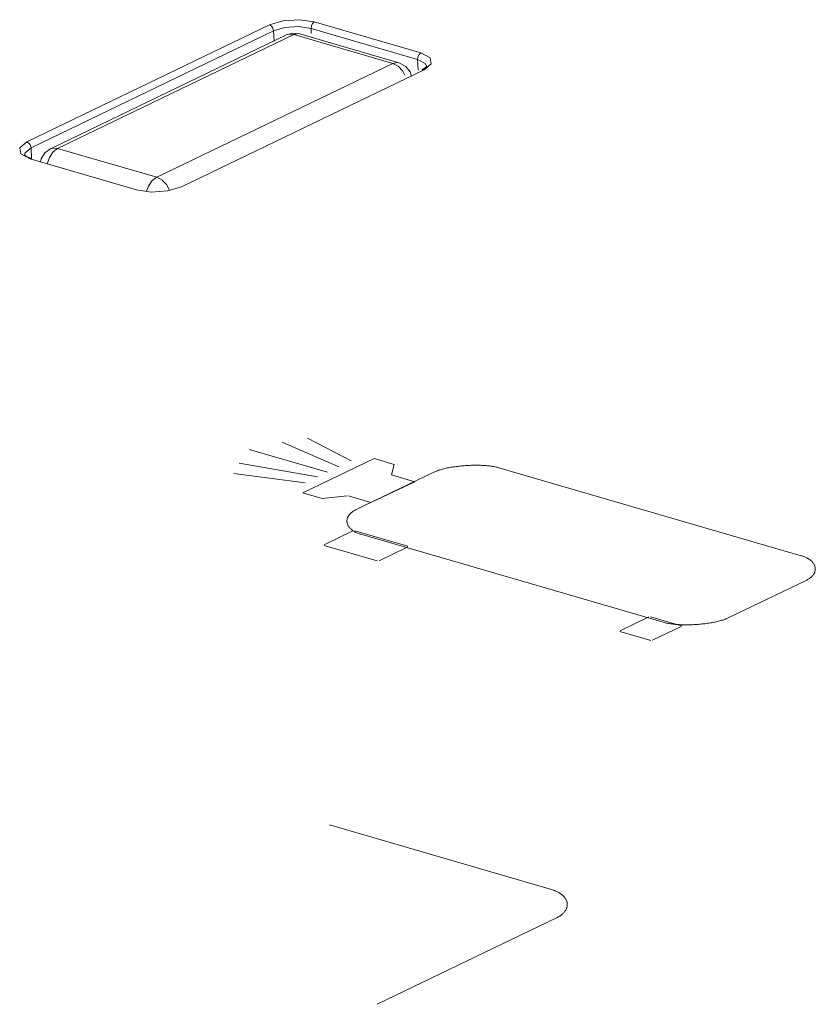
# Model space of a CAD drawing. Header units: millimetres. Extents: x 3925 to 5043, y -86 to 778.
# Tile 266 of 439: x 4919.58 to 4923.33, y 157.37 to 162. Entities that reach past the tile are written whole.
import ezdxf

# ---------------------------------------------------------------- set-up
doc = ezdxf.new("R2010")
doc.units = ezdxf.units.MM
doc.header["$LTSCALE"] = 46.255
doc.layers.add('H30K-INDICATDXF_CONTINUOUS_LINE', color=7, linetype='CONTINUOUS')
doc.layers.add('H30K-TOP-COVDXF_CONTINUOUS_LINE', color=7, linetype='CONTINUOUS')

msp = doc.modelspace()

# ---------------------------------------------------------------- linework, layer by layer
at = {"layer": 'H30K-INDICATDXF_CONTINUOUS_LINE', "color": 7, "linetype": 'Continuous', "lineweight": 0}
for p, q in [((4920.8415, 161.9307), (4919.7289, 161.3946)), ((4920.8757, 161.9326), (4919.7631, 161.3965)), ((4920.8415, 161.9307), (4920.8715, 161.939)), ((4920.8415, 161.9307), (4920.8512, 161.934)), ((4920.8512, 161.934), (4920.8757, 161.9326)), ((4920.8715, 161.939), (4920.9039, 161.9359)), ((4921.3425, 161.7969), (4920.8757, 161.9326)), ((4921.3707, 161.8001), (4920.9039, 161.9359)), ((4920.2299, 161.2608), (4921.3425, 161.7969)), ((4919.7631, 161.3965), (4920.2299, 161.2608))]:
    msp.add_line(p, q, dxfattribs=at)
for points in [[(4920.8757, 161.9326), (4920.8971, 161.9371), (4920.9039, 161.9359)], [(4921.3707, 161.8001), (4921.3643, 161.8013), (4921.3425, 161.7969)], [(4921.3425, 161.7969), (4921.3677, 161.7837), (4921.3897, 161.7606), (4921.3996, 161.7418)], [(4921.4295, 161.7376), (4921.4238, 161.7566), (4921.4029, 161.7828), (4921.3707, 161.8001)], [(4919.6827, 161.3331), (4919.6856, 161.3482), (4919.7032, 161.3758), (4919.7289, 161.3946)], [(4919.7135, 161.3242), (4919.7243, 161.3545), (4919.7419, 161.3802), (4919.7631, 161.3965)], [(4919.7631, 161.3965), (4919.7385, 161.3978), (4919.7289, 161.3946)], [(4920.2299, 161.2608), (4920.2091, 161.2449), (4920.1914, 161.2192), (4920.1824, 161.1946)], [(4920.2905, 161.1991), (4920.2769, 161.2247), (4920.255, 161.2477), (4920.2299, 161.2608)]]:
    msp.add_lwpolyline(points, dxfattribs=at)
at = {"layer": 'H30K-TOP-COVDXF_CONTINUOUS_LINE', "color": 7, "linetype": 'Continuous', "lineweight": 0}
for p, q in [((4920.9031, 162.0028), (4920.9721, 161.9926)), ((4920.9721, 161.9926), (4921.4739, 161.8467)), ((4919.6178, 161.4277), (4920.7607, 161.9784)), ((4919.6378, 161.3991), (4920.7807, 161.9498)), ((4920.7807, 161.9498), (4920.7829, 161.9024)), ((4920.8986, 161.9701), (4920.9568, 161.9617)), ((4920.9568, 161.9617), (4920.9579, 161.9384)), ((4920.9568, 161.9617), (4921.4587, 161.8157)), ((4921.461, 161.765), (4921.4587, 161.8157)), ((4921.4894, 161.7665), (4920.3465, 161.2158)), ((4921.4894, 161.7665), (4921.4796, 161.7659)), ((4921.523, 161.7942), (4921.4894, 161.7665)), ((4921.5015, 161.7819), (4921.5019, 161.7821)), ((4919.5842, 161.4), (4919.6178, 161.4277)), ((4919.6096, 161.3758), (4919.6378, 161.3991)), ((4919.6402, 161.3478), (4919.6378, 161.3991)), ((4919.6074, 161.3659), (4919.6096, 161.3758)), ((4919.6074, 161.3659), (4919.6183, 161.3576)), ((4919.6183, 161.3576), (4919.6413, 161.3484)), ((4919.6333, 161.3475), (4919.6413, 161.3484)), ((4920.1351, 161.2015), (4919.6333, 161.3475)), ((4921.0884, 159.8979), (4920.8205, 160.0128)), ((4921.1465, 159.9259), (4920.9397, 160.0327)), ((4921.0344, 159.8718), (4920.666, 159.979)), ((4920.988, 159.8496), (4920.6182, 159.9153)), ((4921.2539, 159.9366), (4920.918, 159.7748)), ((4921.3493, 159.9089), (4921.2539, 159.9366)), ((4921.3361, 159.8591), (4921.3493, 159.9089)), ((4920.9291, 159.8215), (4920.5936, 159.8662)), ((4921.1697, 159.6959), (4921.5361, 159.8725)), ((4921.4464, 159.8274), (4921.3361, 159.8591)), ((4921.8424, 159.8931), (4923.2667, 159.4788)), ((4921.2384, 159.7287), (4921.4464, 159.8274)), ((4920.918, 159.7748), (4921.0098, 159.7481)), ((4921.0098, 159.7481), (4921.1277, 159.7606)), ((4921.1329, 159.7608), (4921.2384, 159.7287)), ((4921.0189, 159.5308), (4921.1542, 159.596)), ((4921.1633, 159.5967), (4921.4123, 159.5243)), ((4922.6164, 159.1654), (4921.1921, 159.5797)), ((4921.2684, 159.4549), (4921.0194, 159.5274)), ((4921.413, 159.5208), (4921.2776, 159.4555)), ((4923.2891, 159.3626), (4922.9227, 159.186)), ((4922.4137, 159.1251), (4922.5491, 159.1903)), ((4922.5563, 159.1915), (4922.7018, 159.1492)), ((4922.5579, 159.0799), (4922.4124, 159.1222)), ((4922.7005, 159.1463), (4922.5651, 159.0811)), ((4921.0432, 158.211), (4922.0904, 157.9064)), ((4922.1133, 157.7736), (4921.2686, 157.3666))]:
    msp.add_line(p, q, dxfattribs=at)
for points in [[(4920.7607, 161.9784), (4920.8252, 161.9976), (4920.9031, 162.0028)], [(4920.9721, 161.9926), (4920.9641, 161.9856), (4920.9585, 161.9743), (4920.9568, 161.9617)], [(4920.7607, 161.9784), (4920.7703, 161.9726), (4920.7776, 161.9621), (4920.7807, 161.9498)], [(4920.7807, 161.9498), (4920.8342, 161.9658), (4920.8986, 161.9701)], [(4921.4739, 161.8467), (4921.4659, 161.8396), (4921.4603, 161.8283), (4921.4587, 161.8157)], [(4921.4587, 161.8157), (4921.495, 161.7967), (4921.5019, 161.7821)], [(4921.4739, 161.8467), (4921.5176, 161.8237), (4921.523, 161.7942)], [(4921.4796, 161.7659), (4921.4954, 161.7755), (4921.5015, 161.7819)], [(4919.6333, 161.3475), (4919.5896, 161.3704), (4919.5842, 161.4)], [(4919.6178, 161.4277), (4919.6274, 161.4219), (4919.6347, 161.4114), (4919.6378, 161.3991)], [(4920.3465, 161.2158), (4920.2821, 161.1965), (4920.2042, 161.1914), (4920.1351, 161.2015)], [(4921.5361, 159.8725), (4921.5399, 159.8742), (4921.5439, 159.876), (4921.5481, 159.8776), (4921.5525, 159.8793), (4921.557, 159.8809), (4921.5617, 159.8824), (4921.5665, 159.8839), (4921.5715, 159.8853), (4921.5767, 159.8867), (4921.5819, 159.8881), (4921.5873, 159.8894), (4921.5928, 159.8907), (4921.5985, 159.8919), (4921.6042, 159.893), (4921.61, 159.8941), (4921.6159, 159.8952), (4921.622, 159.8962), (4921.628, 159.8971), (4921.6342, 159.898), (4921.6404, 159.8989), (4921.6467, 159.8997), (4921.6531, 159.9004), (4921.6594, 159.9011), (4921.6659, 159.9017), (4921.6723, 159.9023), (4921.6788, 159.9028), (4921.6853, 159.9033), (4921.6918, 159.9037), (4921.6983, 159.9041), (4921.7048, 159.9044), (4921.7113, 159.9046), (4921.7178, 159.9048), (4921.7243, 159.9049), (4921.7307, 159.905), (4921.7371, 159.905), (4921.7434, 159.9049), (4921.7497, 159.9048), (4921.756, 159.9046), (4921.7621, 159.9044), (4921.7682, 159.9041), (4921.7743, 159.9037), (4921.7802, 159.9033), (4921.7861, 159.9028), (4921.7918, 159.9022), (4921.7975, 159.9016), (4921.803, 159.9009), (4921.8084, 159.9002), (4921.8137, 159.8993), (4921.8189, 159.8985), (4921.8239, 159.8975), (4921.8287, 159.8965), (4921.8335, 159.8954), (4921.838, 159.8943), (4921.8424, 159.8931)], [(4921.1921, 159.5797), (4921.1879, 159.581), (4921.1838, 159.5824), (4921.1798, 159.5838), (4921.176, 159.5853), (4921.1723, 159.5869), (4921.1687, 159.5886), (4921.1653, 159.5903), (4921.162, 159.5921), (4921.1589, 159.5939), (4921.1559, 159.5958), (4921.153, 159.5978), (4921.1503, 159.5998), (4921.1478, 159.6018), (4921.1453, 159.6039), (4921.143, 159.606), (4921.1409, 159.6082), (4921.1389, 159.6104), (4921.137, 159.6127), (4921.1353, 159.615), (4921.1337, 159.6173), (4921.1323, 159.6196), (4921.131, 159.622), (4921.1298, 159.6244), (4921.1289, 159.6268), (4921.128, 159.6293), (4921.1273, 159.6317), (4921.1268, 159.6342), (4921.1264, 159.6366), (4921.1261, 159.6391), (4921.126, 159.6416), (4921.1261, 159.6441), (4921.1263, 159.6466), (4921.1266, 159.6491), (4921.1271, 159.6515), (4921.1278, 159.654), (4921.1286, 159.6565), (4921.1295, 159.6589), (4921.1306, 159.6613), (4921.1319, 159.6637), (4921.1333, 159.6661), (4921.1349, 159.6685), (4921.1366, 159.6708), (4921.1385, 159.6731), (4921.1405, 159.6754), (4921.1427, 159.6777), (4921.1451, 159.6799), (4921.1476, 159.682), (4921.1503, 159.6842), (4921.1531, 159.6863), (4921.1561, 159.6883), (4921.1593, 159.6903), (4921.1626, 159.6922), (4921.1661, 159.6941), (4921.1697, 159.6959)], [(4923.2667, 159.4788), (4923.271, 159.4775), (4923.2751, 159.4761), (4923.279, 159.4747), (4923.2829, 159.4732), (4923.2865, 159.4716), (4923.2901, 159.4699), (4923.2935, 159.4682), (4923.2968, 159.4664), (4923.2999, 159.4646), (4923.3029, 159.4627), (4923.3058, 159.4607), (4923.3085, 159.4587), (4923.3111, 159.4567), (4923.3135, 159.4546), (4923.3158, 159.4525), (4923.318, 159.4503), (4923.32, 159.4481), (4923.3218, 159.4458), (4923.3235, 159.4435), (4923.3251, 159.4412), (4923.3265, 159.4389), (4923.3278, 159.4365), (4923.329, 159.4341), (4923.33, 159.4317), (4923.3308, 159.4292), (4923.3315, 159.4268), (4923.3321, 159.4243), (4923.3325, 159.4219), (4923.3327, 159.4194), (4923.3328, 159.4169), (4923.3328, 159.4144), (4923.3326, 159.4119), (4923.3322, 159.4094), (4923.3317, 159.407), (4923.3311, 159.4045), (4923.3302, 159.402), (4923.3293, 159.3996), (4923.3282, 159.3972), (4923.3269, 159.3948), (4923.3255, 159.3924), (4923.3239, 159.39), (4923.3222, 159.3877), (4923.3203, 159.3853), (4923.3183, 159.3831), (4923.316, 159.3808), (4923.3137, 159.3786), (4923.3112, 159.3764), (4923.3085, 159.3743), (4923.3057, 159.3722), (4923.3027, 159.3702), (4923.2995, 159.3682), (4923.2962, 159.3663), (4923.2927, 159.3644), (4923.2891, 159.3626)], [(4922.9227, 159.186), (4922.9189, 159.1843), (4922.9149, 159.1825), (4922.9107, 159.1809), (4922.9063, 159.1792), (4922.9018, 159.1776), (4922.8971, 159.1761), (4922.8923, 159.1746), (4922.8873, 159.1731), (4922.8821, 159.1717), (4922.8769, 159.1704), (4922.8715, 159.1691), (4922.866, 159.1678), (4922.8603, 159.1666), (4922.8546, 159.1655), (4922.8488, 159.1644), (4922.8429, 159.1633), (4922.8369, 159.1623), (4922.8308, 159.1614), (4922.8246, 159.1605), (4922.8184, 159.1596), (4922.8121, 159.1588), (4922.8057, 159.1581), (4922.7994, 159.1574), (4922.7929, 159.1568), (4922.7865, 159.1562), (4922.78, 159.1557), (4922.7735, 159.1552), (4922.767, 159.1548), (4922.7605, 159.1544), (4922.754, 159.1541), (4922.7475, 159.1539), (4922.741, 159.1537), (4922.7346, 159.1536), (4922.7281, 159.1535), (4922.7217, 159.1535), (4922.7154, 159.1536), (4922.7091, 159.1537), (4922.7029, 159.1539), (4922.6967, 159.1541), (4922.6906, 159.1544), (4922.6846, 159.1548), (4922.6786, 159.1552), (4922.6728, 159.1557), (4922.667, 159.1563), (4922.6614, 159.1569), (4922.6558, 159.1576), (4922.6504, 159.1583), (4922.6451, 159.1591), (4922.64, 159.16), (4922.635, 159.161), (4922.6301, 159.162), (4922.6254, 159.1631), (4922.6208, 159.1642), (4922.6164, 159.1654)], [(4922.0904, 157.9064), (4922.0952, 157.9049), (4922.0999, 157.9034), (4922.1044, 157.9017), (4922.1087, 157.9), (4922.1129, 157.8982), (4922.117, 157.8963), (4922.1208, 157.8943), (4922.1245, 157.8923), (4922.1281, 157.8902), (4922.1315, 157.888), (4922.1347, 157.8858), (4922.1377, 157.8835), (4922.1406, 157.8812), (4922.1433, 157.8788), (4922.1459, 157.8763), (4922.1483, 157.8738), (4922.1505, 157.8713), (4922.1526, 157.8687), (4922.1545, 157.8661), (4922.1562, 157.8634), (4922.1578, 157.8608), (4922.1592, 157.858), (4922.1604, 157.8553), (4922.1615, 157.8525), (4922.1624, 157.8498), (4922.1631, 157.847), (4922.1636, 157.8441), (4922.164, 157.8413), (4922.1642, 157.8385), (4922.1643, 157.8356), (4922.1641, 157.8328), (4922.1638, 157.83), (4922.1634, 157.8271), (4922.1627, 157.8243), (4922.1619, 157.8215), (4922.1609, 157.8187), (4922.1598, 157.8159), (4922.1584, 157.8131), (4922.1569, 157.8103), (4922.1553, 157.8076), (4922.1534, 157.8049), (4922.1514, 157.8022), (4922.1492, 157.7996), (4922.1468, 157.797), (4922.1442, 157.7944), (4922.1415, 157.7919), (4922.1386, 157.7894), (4922.1355, 157.787), (4922.1323, 157.7846), (4922.1288, 157.7823), (4922.1252, 157.78), (4922.1214, 157.7778), (4922.1174, 157.7757), (4922.1133, 157.7736)]]:
    msp.add_lwpolyline(points, dxfattribs=at)

doc.saveas('drawing.dxf')
